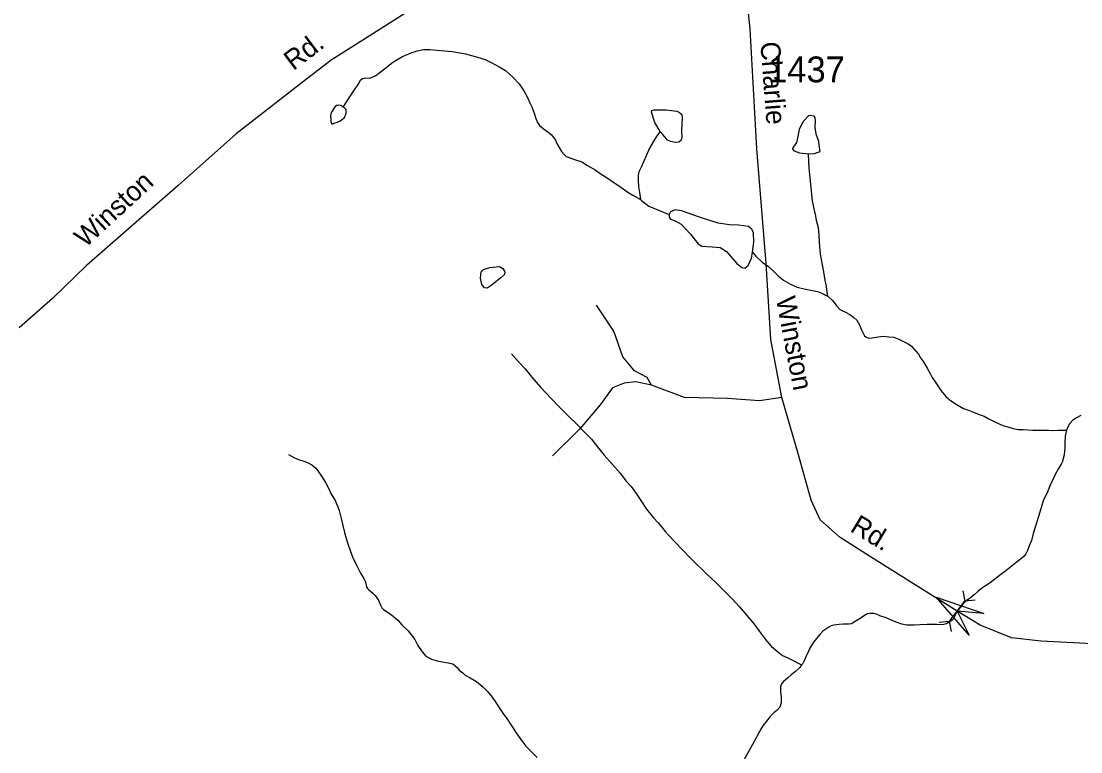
# Model space of a CAD drawing. Extents: x 2056842 to 2160602, y 826753 to 1016856.
# Drawn here: x 2103231 to 2108360, y 1002428 to 1005963 of the extents above; entities that cross this region are included whole.
import ezdxf

# ---------------------------------------------------------------- set-up
doc = ezdxf.new("R2010")
doc.units = 0
for name, color, linetype in [('Exist Hydrographic Misc Water Feature', 7, 'Continuous'), ('Exist Road Non-System Type 51', 7, 'Continuous'), ('Exist Road Secondary Structure Pipe CELL', 7, 'Continuous'), ('Exist Road Secondary Structure Standard Bridge Attributed CELL', 7, 'Continuous'), ('Exist Road Secondary Type 51 Attributed', 7, 'Continuous'), ('Exist Road Secondary Type 51 Label', 7, 'Continuous'), ('Exist Road Secondary Type 51 Number Label', 7, 'Continuous')]:
    doc.layers.add(name, color=color, linetype=linetype)

msp = doc.modelspace()

# ---------------------------------------------------------------- linework, layer by layer
at = {"layer": 'Exist Hydrographic Misc Water Feature'}
for points in [[(2104789.9, 1005547.6), (2104803.7, 1005569.7), (2104827.6, 1005607.7), (2104843.6, 1005631.8), (2104861.5, 1005657.8), (2104873.4, 1005677.8), (2104883.4, 1005685.8), (2104899.4, 1005689.9), (2104915.4, 1005688), (2104929.4, 1005692.1), (2104947.4, 1005700.1), (2104969.3, 1005716.2), (2104995.2, 1005738.2), (2105029.2, 1005764.4), (2105077.2, 1005792.5), (2105118.8, 1005810.6), (2105146.9, 1005820.7), (2105178.9, 1005826.8), (2105208.8, 1005826.9), (2105316.9, 1005817.3), (2105380.9, 1005805.5), (2105439.1, 1005789.6), (2105477.3, 1005777.8), (2105509.2, 1005761.8), (2105545.1, 1005741.9), (2105575.5, 1005724.1), (2105611.4, 1005692.2), (2105641.5, 1005660.3), (2105663.6, 1005626.4), (2105681.7, 1005594.4), (2105693.6, 1005568.4), (2105702, 1005548.5), (2105713.9, 1005518.5), (2105721.9, 1005492.5), (2105730.1, 1005472.6), (2105740.1, 1005458.5), (2105758.2, 1005444.6), (2105780.1, 1005428.7), (2105798.2, 1005412.8), (2105816.4, 1005386.9), (2105824.4, 1005368.9), (2105834.5, 1005352.9), (2105846.3, 1005332.9), (2105858.6, 1005319), (2105868.7, 1005309.1), (2105878.7, 1005305.1), (2105904.6, 1005295.1), (2105944.6, 1005283.2), (2105972.7, 1005265.3), (2106008.7, 1005243.4), (2106038.9, 1005223.5), (2106067, 1005205.6), (2106094.9, 1005185.7), (2106116.8, 1005171.8), (2106145.1, 1005151.9), (2106167.3, 1005136), (2106191.2, 1005122), (2106229.2, 1005100.1)], [(2104789.9, 1005547.6), (2104781.9, 1005553.6), (2104776, 1005555.5), (2104768, 1005557.5), (2104763.9, 1005555.5), (2104757.9, 1005555.5), (2104752, 1005551.5), (2104745.8, 1005543.4), (2104736, 1005527.4), (2104729.8, 1005517.5), (2104728, 1005505.4), (2104728, 1005499.4), (2104729.8, 1005493.4), (2104730.2, 1005483.3), (2104730.2, 1005475.5), (2104732.1, 1005471.5), (2104734.1, 1005467.5), (2104740.1, 1005467.5), (2104746.2, 1005469.5), (2104762.2, 1005475.5), (2104772.1, 1005479.6), (2104784.2, 1005487.6), (2104795.9, 1005497.6), (2104797.9, 1005501.6), (2104801.8, 1005511.6), (2104803.9, 1005519.6), (2104803.9, 1005531.6), (2104803.9, 1005535.6), (2104795.9, 1005543.6), (2104789.9, 1005547.6)], [(2106324.1, 1005430.4), (2106297.7, 1005473.2), (2106281.3, 1005522.5), (2106283.8, 1005531.4), (2106295.2, 1005535.2), (2106353.4, 1005533.9), (2106403.9, 1005527.6), (2106416.6, 1005521.3), (2106428, 1005511.1), (2106430.5, 1005499.7), (2106426.7, 1005432.7), (2106428, 1005399.8), (2106425.4, 1005388.4), (2106414.1, 1005378.3), (2106397.6, 1005377), (2106373.6, 1005380.8), (2106358.4, 1005388.4), (2106336.9, 1005415), (2106324.1, 1005430.4)], [(2107040.1, 1005320.1), (2106999.6, 1005325.2), (2106974.3, 1005334), (2106965.5, 1005345.4), (2106966.7, 1005353), (2106975.6, 1005361.8), (2106985.7, 1005377), (2106992, 1005404.9), (2106998.3, 1005441.5), (2107016, 1005478.2), (2107042.6, 1005507.3), (2107051.4, 1005508.6), (2107066.6, 1005506.1), (2107072.9, 1005497.2), (2107074.2, 1005480.8), (2107071.7, 1005449.1), (2107076.7, 1005418.8), (2107090.6, 1005383.4), (2107091.9, 1005361.8), (2107097, 1005336.5), (2107091.9, 1005328.9), (2107069.1, 1005321.4), (2107040.1, 1005320.1)], [(2106324.1, 1005430.4), (2106308.1, 1005408.4), (2106290.5, 1005380.3), (2106272.4, 1005348.2), (2106256.7, 1005312.2), (2106244.6, 1005286.2), (2106232.7, 1005260.1), (2106220.6, 1005234.1), (2106216.9, 1005218.1), (2106216.9, 1005192.1), (2106218.9, 1005164.1), (2106223.2, 1005134.1), (2106229.2, 1005100.1)], [(2107040.1, 1005320.1), (2107043.9, 1005253), (2107059.2, 1005094.7), (2107067.4, 1005054.8), (2107073.4, 1005028.7), (2107079.3, 1005000.8), (2107087.7, 1004964.9), (2107091.6, 1004928.8), (2107093.9, 1004892.8), (2107098, 1004836.8), (2107104.1, 1004802.9), (2107114.2, 1004750.9), (2107118.5, 1004718.9), (2107126.5, 1004678.9), (2107132.6, 1004638.9), (2107134.7, 1004633)], [(2106229.2, 1005100.1), (2106233.1, 1005096.1), (2106269.4, 1005068.2), (2106366.8, 1005027.2)], [(2106769.9, 1004845.8), (2106776.4, 1004894.4), (2106775.2, 1004938.7), (2106767.6, 1004956.4), (2106751.1, 1004970.3), (2106703.1, 1004976.6), (2106658.8, 1004977.9), (2106604.5, 1004986.7), (2106513.4, 1005015.8), (2106427.5, 1005046.2), (2106395.9, 1005050), (2106374.4, 1005041.1), (2106366.8, 1005027.2)], [(2106366.8, 1005027.2), (2106366.8, 1005014.6), (2106373.1, 1005005.7), (2106395.9, 1004996.8), (2106424.9, 1004981.7), (2106470.5, 1004933.6), (2106508.4, 1004885.5), (2106526.1, 1004875.4), (2106575.4, 1004871.6), (2106614.6, 1004869.1), (2106644.9, 1004848.8), (2106695.5, 1004790.6), (2106718.3, 1004771.7), (2106733.4, 1004767.9), (2106749.9, 1004781.8), (2106766.3, 1004815.9), (2106769.9, 1004845.8)], [(2106769.9, 1004845.8), (2106786.1, 1004825.8), (2106818.1, 1004798), (2106848.2, 1004776.1), (2106874.5, 1004752.1), (2106896.4, 1004730.2), (2106920.4, 1004710.3), (2106954.4, 1004690.4), (2106986.4, 1004676.5), (2107026.4, 1004666.6), (2107060.7, 1004660.7), (2107084.7, 1004654.8), (2107108.6, 1004644.9), (2107124.6, 1004637), (2107134.7, 1004633)], [(2105528.8, 1004702.8), (2105505.3, 1004684.9), (2105486.4, 1004671.7), (2105474.2, 1004673.6), (2105461, 1004689.6), (2105453.4, 1004719.8), (2105458.1, 1004750.9), (2105469.4, 1004762.3), (2105499.6, 1004770.8), (2105546.7, 1004776.4), (2105562.8, 1004766), (2105571.3, 1004750), (2105570.3, 1004737.7), (2105552.4, 1004720.8), (2105528.8, 1004702.8)], [(2107134.7, 1004633), (2107138.6, 1004629), (2107156.6, 1004613.1), (2107168.7, 1004597.1), (2107179, 1004585.1), (2107190.9, 1004569.1), (2107203, 1004563.2), (2107220.8, 1004555.2), (2107240.9, 1004543.3), (2107261, 1004529.3), (2107274.9, 1004517.3), (2107289.1, 1004493.5), (2107297.1, 1004473.5), (2107303.2, 1004459.5), (2107313.1, 1004441.5), (2107319.2, 1004435.5), (2107323.1, 1004433.6), (2107333.2, 1004429.6), (2107349.2, 1004431.6), (2107379.1, 1004435.7), (2107405.2, 1004439.8), (2107431.2, 1004435.9), (2107455.2, 1004434), (2107479.4, 1004424), (2107501.3, 1004414.1), (2107523.5, 1004402.2), (2107539.5, 1004390.3), (2107551.4, 1004378.2), (2107573.5, 1004352.4), (2107583.8, 1004334.4), (2107597.7, 1004314.4), (2107615.7, 1004284.5), (2107629.9, 1004258.6), (2107639.9, 1004238.6), (2107658, 1004212.6), (2107674, 1004188.8), (2107684.2, 1004174.7), (2107698.2, 1004156.8), (2107710.1, 1004144.8), (2107726.1, 1004130.8), (2107738.2, 1004120.9), (2107756.2, 1004110.9), (2107772.4, 1004101), (2107792.5, 1004089.1), (2107816.5, 1004081.1), (2107840.5, 1004071.2), (2107868.4, 1004059.4), (2107892.4, 1004051.4), (2107910.4, 1004041.4), (2107946.5, 1004023.5), (2107964.7, 1004015.6), (2107982.6, 1004007.7), (2108006.6, 1003999.7), (2108032.6, 1003991.8), (2108056.6, 1003987.9), (2108080.6, 1003988), (2108126.7, 1003984.1), (2108156.7, 1003984.2), (2108188.7, 1003984.3), (2108204.7, 1003984.3)], [(2105603.6, 1004354.2), (2105641.7, 1004312.3), (2105670, 1004280.4), (2105702, 1004240.5), (2105744.2, 1004192.6), (2105796.1, 1004136.8), (2105836.5, 1004094.9), (2105882.4, 1004051.1), (2105920.6, 1004013.2), (2105956.7, 1003975.3), (2105990.9, 1003941.4), (2106020.8, 1003903.5), (2106053.2, 1003863.6), (2106093.2, 1003817.7), (2106129.3, 1003775.9), (2106157.4, 1003739.9), (2106183.7, 1003712), (2106207.6, 1003678.2), (2106229.6, 1003644.1), (2106257.9, 1003602.2), (2106292.1, 1003560.4), (2106314.1, 1003536.5), (2106332.1, 1003514.5), (2106350.2, 1003492.6), (2106364.1, 1003476.6), (2106426.4, 1003410.8), (2106480.6, 1003354.9), (2106547, 1003291.1), (2106592.9, 1003247.4), (2106633.1, 1003207.5), (2106671.1, 1003169.5), (2106707.4, 1003129.7), (2106743.4, 1003087.8), (2106771.7, 1003053.9), (2106795.7, 1003021.9), (2106817.9, 1002992.1), (2106839.8, 1002964.1), (2106862, 1002938.1), (2106879.8, 1002922.2), (2106900.1, 1002906.3), (2106916.1, 1002894.3), (2106942.1, 1002882.5), (2106970.2, 1002868.5), (2107004.1, 1002850.6), (2107008.2, 1002848.6)], [(2108360.5, 1004054.9), (2108338.3, 1004044.8), (2108320.5, 1004032.7), (2108304.7, 1004014.7), (2108296.7, 1004000.6), (2108290.6, 1003984.6)], [(2108204.7, 1003984.3), (2108220.6, 1003982.4), (2108250.6, 1003984.4), (2108272.7, 1003984.5), (2108290.6, 1003984.6)], [(2108290.6, 1003984.6), (2108284.6, 1003954.6), (2108283, 1003926.6), (2108283, 1003898.6), (2108278.9, 1003864.6), (2108273.1, 1003840.6), (2108271.1, 1003832.5)], [(2104525.2, 1003866.8), (2104553.1, 1003850.8), (2104573.2, 1003842.9), (2104599.2, 1003835), (2104617.1, 1003827.1), (2104637.2, 1003817.2), (2104657.5, 1003801.2), (2104667.5, 1003787.3), (2104685.3, 1003761.3), (2104703.4, 1003731.4), (2104717.7, 1003703.4), (2104729.6, 1003677.5), (2104749.9, 1003643.5), (2104757.9, 1003627.5), (2104763.9, 1003613.6), (2104769.8, 1003595.6), (2104780.1, 1003557.6), (2104788.1, 1003523.7), (2104796.5, 1003489.6), (2104804.5, 1003459.7), (2104812.5, 1003433.8), (2104822.7, 1003401.8), (2104834.6, 1003371.8), (2104852.7, 1003333.9), (2104873, 1003292), (2104889, 1003265.9), (2104897.2, 1003250), (2104903.1, 1003225.9), (2104907.2, 1003218), (2104913.2, 1003212.1), (2104935.1, 1003194.1), (2104945.1, 1003184.2), (2104955.4, 1003168.2), (2104961.3, 1003158.2), (2104969.3, 1003140.2), (2104977.3, 1003124.2), (2104985.3, 1003116.3), (2105007.5, 1003102.4), (2105031.7, 1003084.4), (2105053.6, 1003064.5), (2105073.7, 1003042.5), (2105103.6, 1003012.6), (2105119.8, 1002992.7), (2105135.8, 1002970.7), (2105150, 1002942.8), (2105172.1, 1002910.9), (2105190.2, 1002890.9), (2105216.2, 1002876.9), (2105250.3, 1002867.1), (2105298.2, 1002859.2), (2105320.2, 1002853.2), (2105340.5, 1002835.3), (2105350.3, 1002823.4), (2105368.4, 1002809.5), (2105380.5, 1002799.5), (2105404.5, 1002785.6), (2105434.4, 1002767.6), (2105464.7, 1002741.8), (2105488.7, 1002719.9), (2105510.7, 1002691.9), (2105531, 1002661.9), (2105547, 1002636), (2105563, 1002614.1), (2105585.1, 1002584.1), (2105603.2, 1002556.2), (2105629.4, 1002514.3), (2105653.4, 1002480.4), (2105673.5, 1002454.4), (2105697.7, 1002430.4), (2105727.6, 1002400.6)], [(2108271.1, 1003832.5), (2108265.1, 1003820.5), (2108251.2, 1003798.5), (2108237.5, 1003772.5), (2108225.4, 1003748.4), (2108211.4, 1003718.4), (2108197.7, 1003686.4), (2108177.6, 1003642.3), (2108162, 1003588.2), (2108140.1, 1003520.2), (2108128.2, 1003484.1), (2108120.4, 1003450.1), (2108110.3, 1003424.1), (2108102.3, 1003402), (2108094.3, 1003386), (2108084.7, 1003374), (2108066.6, 1003358), (2108046.8, 1003343.8), (2108020.7, 1003323.8), (2107996.7, 1003303.7), (2107972.9, 1003285.6), (2107943, 1003263.6), (2107920.9, 1003245.5), (2107893, 1003227.4), (2107879.2, 1003217.4), (2107861.2, 1003203.3), (2107843.1, 1003187.3), (2107823.4, 1003170.6), (2107806.8, 1003159.5), (2107788.8, 1003143), (2107761.2, 1003108.4), (2107739.4, 1003066.9), (2107727.7, 1003058.9), (2107709.7, 1003046.8), (2107689.6, 1003042.7), (2107661.7, 1003044.7), (2107641.6, 1003044.6), (2107615.7, 1003044.5), (2107581.7, 1003042.4), (2107553.6, 1003040.4), (2107537.6, 1003040.3), (2107517.7, 1003040.3), (2107493.7, 1003046.1), (2107465.6, 1003056), (2107435.5, 1003067.9), (2107417.5, 1003075.8), (2107387.3, 1003085.8), (2107375.4, 1003091.7), (2107357.4, 1003097.7), (2107345.5, 1003097.7), (2107337.5, 1003097.7), (2107327.4, 1003095.6), (2107321.5, 1003091.6), (2107307.3, 1003083.5), (2107291.3, 1003073.5), (2107259.6, 1003053.4), (2107249.7, 1003047.3), (2107237.6, 1003045.4), (2107209.7, 1003045.3), (2107189.6, 1003043.2), (2107163.6, 1003041.1), (2107151.7, 1003037.1), (2107139.6, 1003031), (2107111.7, 1003010.9), (2107095.7, 1002994.8), (2107066, 1002958.8), (2107048, 1002928.7), (2107042, 1002914.8), (2107028.1, 1002886.7), (2107020.1, 1002868.7), (2107014.1, 1002854.6), (2107008.2, 1002848.6)], [(2107008.2, 1002848.6), (2107000.2, 1002836.5), (2106978.4, 1002816.5), (2106958.3, 1002800.4), (2106942.3, 1002786.4), (2106928.4, 1002774.4), (2106920.4, 1002768.4), (2106910.4, 1002756.3), (2106906.7, 1002742.3), (2106906.7, 1002720.3), (2106908.7, 1002692.3), (2106908.7, 1002682.3), (2106908.9, 1002664.3), (2106903, 1002644.3), (2106888.8, 1002628.2), (2106874.9, 1002618.2), (2106856.8, 1002598.2), (2106845.2, 1002584.1), (2106821.2, 1002554.1), (2106811.1, 1002538), (2106771.3, 1002464), (2106705.9, 1002347.7)]]:
    msp.add_lwpolyline(points, dxfattribs=at)
at = {"layer": 'Exist Road Non-System Type 51'}
for points in [[(2106282.3, 1004201.5), (2106260.8, 1004239), (2106199.5, 1004270.7), (2106142.8, 1004338.9), (2106099.7, 1004463.7), (2106015.8, 1004588.6)], [(2106282.3, 1004201.5), (2106206.3, 1004218.5), (2106149.6, 1004211.7), (2106092.9, 1004189), (2106033.9, 1004107.3), (2105934.1, 1003991.5), (2105802.5, 1003859.8)], [(2106913, 1004142.5), (2106804.1, 1004126.6), (2106649.8, 1004137.9), (2106441.1, 1004142.5), (2106282.3, 1004201.5)]]:
    msp.add_lwpolyline(points, dxfattribs=at)
at = {"layer": 'Exist Road Secondary Structure Pipe CELL'}
for p, q in [((2107789.3, 1003206.7), (2107797.7, 1003156.7)), ((2107724.8, 1003060.2), (2107797.7, 1003156.7)), ((2107848.2, 1003162.3), (2107797.7, 1003156.7)), ((2107674.3, 1003054.6), (2107724.8, 1003060.2)), ((2107733.1, 1003010.1), (2107724.8, 1003060.2))]:
    msp.add_line(p, q, dxfattribs=at)
at = {"layer": 'Exist Road Secondary Structure Standard Bridge Attributed CELL'}
msp.add_lwpolyline([(2107819.9, 1002992.5), (2107660.3, 1003176.8), (2107890.7, 1003097), (2107761.2, 1003108.4)], close=True, dxfattribs=at)
at = {"layer": 'Exist Road Secondary Type 51 Attributed'}
for points in [[(2105397.4, 1006279.3), (2105381.5, 1006232.8), (2105268.7, 1006115.3), (2105172.3, 1006054), (2104933.5, 1005902.4), (2104731.6, 1005775.3), (2104576.8, 1005655.5), (2104272.3, 1005417.7), (2103990.4, 1005168.5), (2103546.4, 1004780.9), (2103383.1, 1004622), (2103222, 1004480.1)], [(2107761.2, 1003108.4), (2107354.2, 1003362.6), (2107195.4, 1003464.7), (2107097.8, 1003551), (2107054.7, 1003646.4), (2106993.5, 1003864.3), (2106913, 1004142.5), (2106859.7, 1004422.9), (2106837, 1004791.6), (2106791.7, 1005345.6), (2106759.9, 1005926.8), (2106724.4, 1006263.4)], [(2109865.4, 1002356.8), (2109586.4, 1002486.2), (2109062.3, 1002715.5), (2108609.8, 1002905.1), (2108448.7, 1002948.2), (2108167.4, 1002964.1), (2108024.5, 1002980), (2107873, 1003040.8), (2107761.2, 1003108.4)]]:
    msp.add_lwpolyline(points, dxfattribs=at)

# ---------------------------------------------------------------- texts
at = {"layer": 'Exist Road Secondary Type 51 Label'}
for s, rotation, p in [('Rd.', 37.2165, (2104548.3, 1005721.7)), ('Charlie', 274.3584, (2106808.4, 1005861.2)), ('Winston', 42.6955, (2103541.8, 1004864.3)), ('Winston', 280.8815, (2106883.4, 1004621.6)), ('Rd.', 328.8401, (2107238, 1003498.2))]:
    msp.add_text(s, height=95, rotation=rotation, dxfattribs=at).set_placement(p)
at = {"layer": 'Exist Road Secondary Type 51 Number Label'}
msp.add_text('1437', height=125, dxfattribs=at).set_placement((2106845.9, 1005667.6))

doc.saveas('drawing.dxf')
